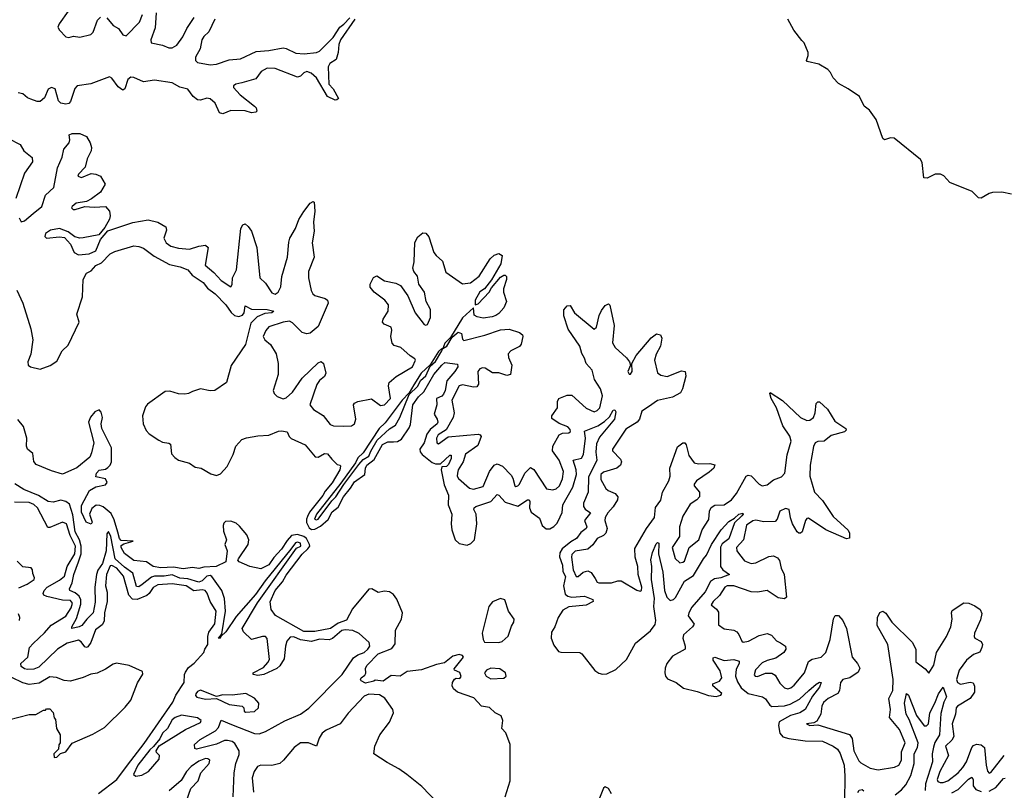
# Model space of a CAD drawing. Extents: x 2293878 to 2522763, y 823964 to 1006972.
# Tile 369 of 407: x 2489445 to 2495650, y 858446 to 863301. Entities that reach past the tile are written whole.
import ezdxf

# ---------------------------------------------------------------- set-up
doc = ezdxf.new("R2010")
doc.units = 0

msp = doc.modelspace()

# ---------------------------------------------------------------- linework, layer by layer
at = {"layer": '0CON20XD'}
for points in [[(2489750.4, 863355), (2489693.8, 863275), (2489685.8, 863255), (2489695, 863235.4), (2489735, 863194), (2489755, 863190), (2489785, 863196.9), (2489825, 863190.9), (2489892.5, 863207.5), (2489908, 863222), (2489935, 863298.9), (2489955, 863317.3)], [(2491557.5, 863305), (2491467.5, 863175), (2491456, 863145), (2491451.4, 863095), (2491439.3, 863050.7), (2491398.6, 863025), (2491388.2, 863005), (2491393.1, 862895), (2491420.6, 862865), (2491453.3, 862805), (2491443.9, 862796.1), (2491432.5, 862795), (2491385, 862817.5), (2491315, 862935.7), (2491282.5, 862965), (2491255.5, 862974.4), (2491235, 862966.5), (2491215.4, 862944.6), (2491195, 862940), (2491055, 862994.2), (2491005.3, 862995.3), (2490966.2, 862975), (2490932.4, 862927.6), (2490845.8, 862904.2), (2490806.2, 862895), (2490792.9, 862885), (2490792.5, 862875), (2490835, 862828.1), (2490925, 862757.1), (2490935.5, 862745), (2490940, 862725), (2490932.2, 862717.8), (2490905, 862714.5), (2490865, 862726.2), (2490775, 862729.5), (2490725, 862707.8), (2490704.7, 862714.7), (2490676.1, 862775), (2490645, 862803.3), (2490625, 862807.5), (2490585, 862793.2), (2490565, 862796.8), (2490538, 862818), (2490505, 862863.9), (2490455.2, 862875.2), (2490405, 862903.1), (2490295, 862919.7), (2490225, 862909), (2490165, 862936), (2490145, 862938.3), (2490126.8, 862925), (2490106.9, 862865), (2490095, 862857.5), (2490065, 862878.9), (2490025, 862933.3), (2490010.9, 862940.9), (2489893.1, 862896.9), (2489806.2, 862883.8), (2489792.1, 862867.9)], [(2489995, 863313.3), (2490035, 863265.5), (2490068.1, 863245), (2490094.2, 863205), (2490115, 863200.6), (2490199.1, 863285), (2490218.4, 863335)], [(2490304.6, 863344.6), (2490299.5, 863250.5), (2490271.2, 863175), (2490273.1, 863155), (2490345, 863140.9), (2490385, 863123.8), (2490405, 863124.6), (2490435, 863141.5), (2490472.3, 863192.3), (2490497.5, 863245), (2490545.4, 863315)], [(2490674.8, 863305.2), (2490636.2, 863225), (2490605, 863196.2), (2490592.8, 863175), (2490582.8, 863117.2), (2490552.7, 863065), (2490553.9, 863045), (2490565, 863030.9), (2490645, 863017.7), (2490685, 863021.2), (2490765, 863047.9), (2490835.7, 863055.7), (2490935, 863101.6), (2491015, 863107.6), (2491105, 863123.6), (2491125, 863120.5), (2491185, 863089.6), (2491237, 863087), (2491315, 863095.5), (2491335, 863103.5), (2491420, 863190), (2491462.5, 863255), (2491487.7, 863272.3), (2491525, 863312.5)], [(2495695, 862202.9), (2495635, 862215.6), (2495575, 862212.9), (2495555, 862205.8), (2495505, 862177.5), (2495488.3, 862178.3), (2495447.9, 862217.9), (2495306.7, 862275), (2495268.3, 862318.3), (2495248.2, 862328.2), (2495215, 862328.9), (2495163.8, 862303.8), (2495142.5, 862305), (2495131.5, 862401.5), (2495121.2, 862421.2), (2494955, 862554.3), (2494932.3, 862557.7), (2494895, 862543.3), (2494885, 862552.5), (2494841.5, 862671.5), (2494801.2, 862731.2), (2494767, 862757), (2494736.5, 862816.5), (2494665, 862866), (2494605, 862898.8), (2494571.2, 862935), (2494555, 862967.5), (2494537.3, 862987.3), (2494480.9, 863020.9), (2494408.3, 863038.3), (2494403.8, 863045), (2494414.2, 863075), (2494414.3, 863095), (2494388, 863155), (2494375, 863171.2), (2494324.5, 863234.5), (2494285.5, 863305.5)], [(2489792.1, 862867.9), (2489764.2, 862785.8), (2489755, 862773.8), (2489735, 862768.8), (2489705, 862776.2), (2489689.2, 862789.2), (2489668.6, 862865), (2489645, 862873.1), (2489625, 862864), (2489601.7, 862808.3), (2489575, 862785.7), (2489555, 862785.7), (2489515, 862800.5), (2489495, 862809.5), (2489465.6, 862835), (2489435, 862841.2)], [(2489375, 862553.3), (2489447.5, 862515), (2489471.2, 862475), (2489523.9, 862433.9), (2489526.2, 862405), (2489475, 862333.3), (2489420, 862175)], [(2489441.9, 862051.9), (2489455, 862027.5), (2489475, 862034.5), (2489529.1, 862080.8), (2489584.3, 862125), (2489606.9, 862195), (2489660, 862245), (2489682.7, 862367.3), (2489712.5, 862435), (2489723.3, 862485), (2489756, 862525), (2489761.2, 862545), (2489757.5, 862575), (2489776.4, 862583.6), (2489825, 862583.8), (2489866.7, 862565), (2489889.2, 862525), (2489898.1, 862495), (2489895.5, 862474.5), (2489870.6, 862425), (2489857.5, 862372.5), (2489815, 862328.8), (2489812, 862315), (2489835, 862306), (2489895, 862331.4), (2489925, 862328.6), (2489954.5, 862314.4), (2489983.8, 862265), (2489954.5, 862215.5), (2489897.9, 862172.1), (2489865, 862156), (2489801.2, 862145), (2489776, 862125), (2489772.5, 862115), (2489782.5, 862105), (2489795, 862104.4), (2489856.1, 862123.9), (2489915, 862119.2), (2489985, 862123.8), (2490010, 862095), (2490014.2, 862065), (2490010, 862045), (2489982.5, 861992.5), (2489943.3, 861946.7), (2489845, 861925.8), (2489824.2, 861924.2), (2489792.3, 861932.3), (2489750, 861965), (2489695, 861985.4), (2489640, 861975), (2489608, 861955), (2489604, 861935), (2489615, 861923.8), (2489695, 861933.3), (2489728.3, 861928.3), (2489766.1, 861886.1), (2489788.8, 861835), (2489815, 861819.2), (2489882.5, 861825), (2489924, 861845), (2489954.3, 861915.7), (2489999.6, 861970.5), (2490157.4, 862022.6), (2490255, 862039.2), (2490315, 862025.4), (2490365.3, 861995.3), (2490370, 861975), (2490353.3, 861925), (2490369.1, 861895), (2490397.1, 861875), (2490445, 861861.6), (2490515, 861854.7), (2490575, 861873.4), (2490615, 861881.5), (2490633.1, 861865), (2490613.3, 861755), (2490668.9, 861708.9), (2490715, 861657.8), (2490775, 861617.1), (2490785, 861632.5), (2490785.3, 861675), (2490810.7, 861725), (2490838.2, 861985), (2490850.3, 862009.7), (2490865, 862014), (2490885, 861999.2), (2490905, 861969.2), (2490939.7, 861865), (2490958.6, 861675), (2490995, 861641.9), (2491035, 861580.5), (2491055, 861571.1), (2491074.8, 861585.2), (2491090.9, 861619.1), (2491096.8, 861683.2), (2491131.8, 861805), (2491140.3, 861899.7), (2491148, 861925), (2491184.1, 861985), (2491205, 862042), (2491235, 862092), (2491275, 862146), (2491295, 862156.7), (2491300.7, 862150.7), (2491304.2, 862095), (2491296.9, 862025), (2491301.3, 861968.7), (2491288.5, 861895), (2491301.5, 861805), (2491265.4, 861715), (2491264.6, 861675), (2491280.9, 861595), (2491293.2, 861573.2), (2491305, 861564.4), (2491370, 861545), (2491384.5, 861534.5), (2491390, 861515), (2491325, 861369.2), (2491275, 861325.5), (2491255, 861321.8), (2491225, 861330.4), (2491165, 861390.3), (2491145, 861400.8), (2491105, 861395.9), (2491014.8, 861365.2), (2490997, 861343), (2490980.4, 861305), (2490990, 861285), (2491025.2, 861255.2), (2491061.8, 861195), (2491074.5, 861134.4), (2491073.8, 861065), (2491043.1, 860965), (2491048, 860945), (2491067.9, 860927.9), (2491105, 860913.1), (2491125, 860917.8), (2491165.2, 860954.8), (2491225, 861043.6), (2491325, 861140), (2491345, 861148), (2491360, 861135), (2491374.3, 861075), (2491366.5, 861053.5), (2491335, 861027.8), (2491317.1, 861002.9), (2491272.9, 860875), (2491296, 860846), (2491357.9, 860807.9), (2491400.8, 860750.8), (2491422.6, 860742.6), (2491485, 860740.4), (2491535, 860742.5), (2491555, 860754.2), (2491562.7, 860785), (2491548.1, 860875), (2491554.6, 860885.3), (2491575, 860896.4), (2491662.7, 860912.7), (2491719.7, 860869.7), (2491745, 860873.7), (2491780.8, 860915), (2491770, 860995), (2491774, 861016), (2491817.5, 861052.5), (2491920, 861115), (2491940, 861155), (2491935.4, 861165), (2491905, 861182.9), (2491847.5, 861235), (2491805, 861248.2), (2491792.3, 861262.3), (2491784.1, 861305), (2491789.6, 861345), (2491785.5, 861365), (2491742, 861382), (2491730.5, 861395), (2491736.2, 861415), (2491767.2, 861465), (2491768.7, 861505), (2491745.4, 861535), (2491678.5, 861585), (2491654.5, 861615), (2491653.6, 861635), (2491673.9, 861676.1), (2491695, 861687.1), (2491745, 861656.4), (2491815, 861641.8), (2491845, 861625.6), (2491891.3, 861561.3), (2491936.4, 861455), (2491995, 861381.4), (2492005, 861375.8), (2492015, 861380), (2492033.1, 861425), (2492033.8, 861475), (2492005.9, 861525), (2491995.4, 861585), (2491960.4, 861635), (2491952.7, 861685), (2491929.1, 861715), (2491923.6, 861735), (2491931.2, 861775), (2491935, 861896.7), (2491955, 861932.5), (2491985, 861958.8), (2492005, 861956.7), (2492023.2, 861933.2), (2492055.5, 861835), (2492068.6, 861815), (2492109.2, 861779.2), (2492131.4, 861711.4), (2492235, 861637.1), (2492286.3, 861643.7), (2492341.1, 861685), (2492410.9, 861795), (2492435, 861818.1), (2492465, 861828.1), (2492485, 861816.2), (2492476.2, 861763.8), (2492418.8, 861661.2), (2492374.3, 861605.7), (2492344.2, 861585.8), (2492314.9, 861535), (2492315, 861503.8), (2492335, 861511), (2492404.6, 861585), (2492418.8, 861611.2), (2492475, 861678.2), (2492495, 861691.8), (2492505, 861691.4), (2492513.2, 861683.2), (2492513.6, 861665), (2492494.5, 861605), (2492494.4, 861585), (2492513.8, 861525), (2492496.4, 861485), (2492465, 861450), (2492445, 861437.3), (2492421.7, 861428.3), (2492365, 861420.8), (2492328.7, 861428.7), (2492309.6, 861439.6), (2492305, 861486.2), (2492235, 861422.5), (2492160.4, 861299.5), (2492125, 861263.8), (2492110.6, 861230.6), (2492136.9, 861245), (2492169.7, 861300.3), (2492208.6, 861331.5), (2492229.6, 861325), (2492235, 861288), (2492245, 861279.6), (2492377.1, 861312.9), (2492475, 861347.3), (2492529.6, 861350.4), (2492595, 861330.5), (2492614.3, 861315), (2492616.4, 861305), (2492605, 861256.2), (2492595, 861241.9), (2492539.2, 861215), (2492523.1, 861195), (2492525, 861173.3), (2492546.9, 861125), (2492537.5, 861065), (2492515, 861059.1), (2492465, 861076.4), (2492425, 861076.2), (2492379.4, 861105), (2492362.4, 861107.6), (2492345, 861100.7), (2492331.6, 861085), (2492335.8, 861005), (2492325, 860987.5), (2492305, 860985.2), (2492235, 861000.2), (2492215.6, 860994.4), (2492169.2, 860905), (2492182.9, 860825), (2492176.8, 860795), (2492133.3, 860716.7), (2492082.9, 860685), (2492070.9, 860665), (2492073.6, 860635), (2492085, 860628.6), (2492145, 860674), (2492335, 860689), (2492346.7, 860685), (2492352.2, 860675), (2492332.6, 860617.4), (2492255, 860564.7), (2492239.4, 860515), (2492208.8, 860465), (2492203.2, 860445), (2492202.9, 860425), (2492210.8, 860410.8), (2492280.1, 860350.1), (2492305, 860344), (2492365, 860360.8), (2492406.2, 860453.8), (2492435.5, 860494.5), (2492455, 860503.7), (2492487.5, 860487.5), (2492541.8, 860431.8), (2492552.8, 860412.8), (2492564.5, 860365), (2492570.7, 860360.7), (2492585, 860364.4), (2492595, 860375.6), (2492627.8, 860445), (2492665, 860479.6), (2492685, 860467.5), (2492765, 860345.5), (2492805, 860338.5), (2492825, 860345.4), (2492846.4, 860365), (2492865, 860408.6), (2492871, 860455), (2492845.1, 860525.1), (2492803.7, 860585), (2492804.1, 860615), (2492845, 860685.6), (2492865, 860696.7), (2492905, 860699.2), (2492915.8, 860705.8), (2492915, 860718.8), (2492899.2, 860735), (2492845, 860756.8), (2492798.2, 860788.2), (2492799.1, 860805), (2492833.9, 860855), (2492834.7, 860895.3), (2492842.5, 860915), (2492895, 860935.5), (2492925, 860935.5), (2493015, 860853.4), (2493065, 860831.1), (2493085, 860838.2), (2493100, 860855), (2493118.3, 860931.7), (2493105.4, 860975.4), (2493066.5, 861035), (2493052.4, 861092.4), (2493014.4, 861134.4), (2493005, 861169.2), (2492987.2, 861197.2), (2492974.6, 861245), (2492902, 861352), (2492873.6, 861435), (2492875, 861472.5), (2492895, 861499.2), (2492915, 861501.2), (2492941.4, 861455), (2493065, 861351.5), (2493079.6, 861365), (2493097.8, 861437.8), (2493111.3, 861468.7), (2493135, 861500), (2493155, 861511.2), (2493165, 861502.5), (2493191.1, 861375), (2493181.5, 861265), (2493198.5, 861235), (2493269.8, 861169.8), (2493288.8, 861145), (2493293.3, 861125), (2493278, 861085), (2493285, 861068.8), (2493295, 861068.8), (2493304, 861085), (2493302.5, 861135), (2493330.5, 861185), (2493425, 861297.5), (2493457.3, 861322.7), (2493483.8, 861315), (2493492.5, 861295), (2493482.5, 861245), (2493456.4, 861193.6), (2493445.4, 861155), (2493465.4, 861075.4), (2493485, 861061.5), (2493525, 861053.6), (2493615, 861089.5), (2493639.2, 861085), (2493643.3, 861055), (2493622.9, 860975), (2493609, 860951), (2493558, 860922), (2493465, 860901.5), (2493408, 860862), (2493365.7, 860835), (2493351.1, 860785), (2493337.3, 860765), (2493265, 860721.2), (2493181.4, 860595), (2493181.4, 860585), (2493232.2, 860532.2), (2493237.3, 860515), (2493231.3, 860495), (2493207.8, 860475), (2493125, 860451.3), (2493106.4, 860435), (2493107.2, 860405), (2493138.1, 860348.1), (2493154.3, 860334.2), (2493198.1, 860315), (2493214.6, 860294.6), (2493213.1, 860275), (2493185, 860231.8), (2493151.1, 860195), (2493134.7, 860165), (2493132.5, 860145), (2493146.5, 860095), (2493139.3, 860065), (2493125, 860051.3), (2493085, 860033.2), (2493056.9, 859993.1), (2493025.2, 859964.8), (2492945, 859951.9), (2492925, 859930.8), (2492922.3, 859915), (2492933.5, 859835), (2492952.5, 859792.5), (2492965, 859792.2), (2492995, 859819.6), (2493025, 859828.8), (2493047.2, 859817.2), (2493071.1, 859781.1), (2493085, 859758.1), (2493095, 859752.7), (2493175, 859753.4), (2493215, 859766.2), (2493235, 859765.4), (2493335, 859707.8), (2493355, 859700), (2493363.3, 859705), (2493365.3, 859725), (2493343.6, 859805), (2493339.7, 859855), (2493324.2, 859915), (2493321.4, 859968.6), (2493394.1, 860095.9), (2493445.8, 860165), (2493451.6, 860228.4), (2493485.2, 860274.8), (2493495.3, 860324.7), (2493536.4, 860395), (2493543.5, 860425), (2493542.3, 860475), (2493590.6, 860609.4), (2493625, 860636), (2493636.7, 860635), (2493645, 860622.5), (2493662.5, 860555), (2493695, 860510), (2493723, 860503), (2493795, 860504.4), (2493825, 860496), (2493820, 860475), (2493789.9, 860450.1)], [(2489426.2, 861596.2), (2489464.6, 861515), (2489515, 861354), (2489528.8, 861285), (2489516.2, 861193.8), (2489496.7, 861145), (2489497.5, 861125), (2489513.4, 861113.4), (2489575, 861100), (2489637.3, 861122.7), (2489680, 861150), (2489712.5, 861215), (2489750, 861250), (2489820, 861395), (2489806.1, 861445), (2489841.3, 861555), (2489845, 861663.8), (2489865.5, 861705), (2489895, 861718.5), (2489925, 861751.5), (2489959.7, 861770.3), (2490015, 861825.4), (2490045, 861840.4), (2490165, 861875.5), (2490195, 861873.1), (2490225, 861862.1), (2490291.9, 861811.9), (2490389.8, 861759.8), (2490456.2, 861745), (2490504.3, 861725), (2490531.1, 861691), (2490601.1, 861645), (2490629.4, 861609.4), (2490676.2, 861575), (2490745, 861504.4), (2490776.9, 861456.9), (2490798.3, 861438.3), (2490825, 861431.8), (2490849.6, 861440.4), (2490859.6, 861455), (2490865, 861497.5), (2490906.7, 861476.7), (2491004, 861476), (2491047.5, 861465), (2491033.3, 861455), (2490990.6, 861449.4), (2490941, 861429), (2490901, 861389), (2490868.2, 861255), (2490778.6, 861121.4), (2490748.6, 861015), (2490675, 860964.8), (2490645, 860963.5), (2490585, 860975.3), (2490535, 860959.2), (2490508.1, 860945), (2490485, 860941.1), (2490445, 860943.2), (2490390.6, 860960.6), (2490362.4, 860957.6), (2490251.3, 860878.7), (2490238.6, 860861.4), (2490218.7, 860805), (2490223.8, 860755), (2490242.3, 860712.3), (2490261.8, 860691.8), (2490322.3, 860652.3), (2490345, 860639.5), (2490385, 860632.9), (2490395, 860625.8), (2490402.7, 860565), (2490422.2, 860542.2), (2490446.7, 860526.7), (2490515, 860506.8), (2490551.2, 860481.2), (2490589.2, 860475), (2490649.6, 860439.6), (2490685, 860430.4), (2490709.5, 860440.5), (2490753.4, 860486.6), (2490789.3, 860560.7), (2490807.5, 860615), (2490845, 860656.8), (2490875, 860667.6), (2490945, 860679.2), (2491015, 860683.3), (2491075, 860707.7), (2491095, 860710), (2491131.2, 860705), (2491143.3, 860675), (2491155, 860663.5)], [(2491315, 860150.2), (2491325, 860154.8), (2491411.1, 860268.9), (2491437.9, 860295), (2491487.3, 860372.7), (2491581.6, 860498.4), (2491610.5, 860529.5), (2491645, 860551.1), (2491657.1, 860582.9), (2491698.4, 860651.6), (2491775, 860723.5), (2491813.5, 860746.5), (2491840.4, 860795), (2491900.5, 860939.5), (2491955, 860992), (2491971.5, 861028.5), (2492005, 861058.2), (2492030.8, 861119.2), (2492065, 861147.3), (2492105.7, 861215), (2492110, 861225), (2492105, 861228.9), (2492085, 861209.7), (2492032.4, 861127.6), (2491974.4, 861075), (2491929.2, 861000.8), (2491900, 860950), (2491854.8, 860905), (2491747.8, 860762.2), (2491711.3, 860725), (2491608.7, 860571.3), (2491575, 860540), (2491560.7, 860509.3), (2491468.8, 860381.2), (2491315, 860184.7), (2491303.8, 860155), (2491315, 860150.2)], [(2491155, 860663.5), (2491243.3, 860623.3), (2491307.2, 860547.2), (2491325, 860544.3), (2491365, 860568.2), (2491385, 860566.9), (2491411.3, 860531.3), (2491445, 860498.8), (2491463.8, 860493.8), (2491467.3, 860487.3), (2491463.1, 860465), (2491415, 860383.2), (2491369.3, 860330.7), (2491355, 860304.2), (2491272, 860198), (2491258.5, 860171.5), (2491251.8, 860155), (2491253.3, 860133.3), (2491269, 860099), (2491285, 860089.2), (2491305, 860091.6), (2491340.2, 860109.8), (2491388.7, 860151.3), (2491415, 860200), (2491451.1, 860228.9), (2491485, 860295.3), (2491530.6, 860349.4), (2491555, 860390), (2491620, 860435), (2491623.4, 860475), (2491633.7, 860495), (2491679.2, 860530.8), (2491730.4, 860625), (2491765, 860641.5), (2491801.7, 860641.7), (2491825, 860643.1), (2491850.7, 860659.3), (2491899.6, 860730.4), (2491908.3, 860751.7), (2491922.4, 860875), (2491957.9, 860925), (2491992.7, 860957.3), (2492055, 861065.3), (2492105, 861125.5), (2492125, 861140.6), (2492205, 861131.2), (2492205.6, 861115), (2492187.1, 861085), (2492137.7, 861025), (2492126.4, 860965), (2492115, 860940.9), (2492105, 860928.2), (2492071.2, 860915), (2492074.5, 860875), (2492056.7, 860815), (2492075.4, 860785), (2492079.1, 860765), (2492075, 860754.7), (2492031.2, 860718.8), (2492010.1, 860689.9), (2491993.3, 860635), (2491967.2, 860595), (2491969.1, 860579.1), (2491981.3, 860561.3), (2492045, 860512.3), (2492065, 860503.3), (2492096.2, 860503.8), (2492155, 860557.9), (2492165, 860557.5), (2492165, 860536.7), (2492148.3, 860498.3), (2492135, 860486), (2492105.4, 860484.6), (2492101.4, 860465), (2492120.8, 860370.8), (2492146.7, 860305), (2492145.3, 860245), (2492168, 860185), (2492163.2, 860125), (2492167.9, 860087.9), (2492189.5, 860025), (2492215, 860001.5), (2492265, 859990.4), (2492289.1, 860000.9), (2492311.2, 860025), (2492326.2, 860123.8), (2492322, 860185), (2492307.5, 860215), (2492308.5, 860225), (2492320, 860235), (2492413.6, 860266.4), (2492455, 860309.2), (2492465, 860305.7), (2492505, 860260.9), (2492585, 860237.1), (2492645, 860275.4), (2492656.1, 860276.1), (2492660.5, 860265), (2492657.8, 860225), (2492668.1, 860198.1), (2492720.8, 860160.8), (2492736.7, 860115), (2492762.7, 860092.7), (2492785, 860092.3), (2492812.1, 860107.9), (2492831.4, 860128.6), (2492851.8, 860168.2), (2492863.5, 860196.5), (2492868.8, 860245), (2492931.6, 860355), (2492953.6, 860435), (2492952.3, 860465), (2492933.5, 860525), (2492985, 860539.5), (2492998.8, 860561.2), (2493011.1, 860665), (2493005, 860708), (2493087.9, 860742.1), (2493130.7, 860769.2), (2493161.8, 860798.3), (2493185, 860840), (2493195, 860843.3), (2493201.2, 860831.2), (2493193.1, 860785), (2493098.1, 860671.9), (2493080.6, 860629.4), (2493076, 860576), (2493082.2, 860525), (2493030.1, 860419.9), (2493027.2, 860325), (2492997.9, 860255), (2492998.7, 860235), (2493007.7, 860217.6), (2493043.1, 860195), (2493005, 860146.2), (2493018.2, 860105), (2493015.4, 860095), (2492980.9, 860069.2), (2492955, 860031.5), (2492918, 860012), (2492862.6, 859967.4), (2492848, 859942), (2492846, 859916), (2492864.7, 859865), (2492867.7, 859825), (2492885, 859793.3), (2492872.9, 859735), (2492882.6, 859682.6), (2492899.2, 859669.2), (2492925, 859661.8), (2493005, 859669.6), (2493057.8, 859647.8), (2493058.9, 859635), (2493015, 859612.2), (2492905, 859601.7), (2492868.2, 859581.8), (2492837.7, 859535), (2492816.4, 859475), (2492796.9, 859443.1), (2492794.7, 859404.7), (2492811, 859361), (2492841.3, 859321.3), (2492855.6, 859315.6), (2492975, 859314.5), (2492988.5, 859305), (2493070.4, 859200.4), (2493093.7, 859183.7), (2493117.7, 859177.7), (2493145, 859180.3), (2493202, 859208), (2493269.2, 859270.8), (2493325, 859373.1), (2493420, 859450), (2493449.6, 859490.5), (2493453.4, 859515), (2493441.1, 859605), (2493446.5, 859655), (2493426.3, 859775), (2493429.3, 859855), (2493422.3, 859897.7), (2493432.2, 859945), (2493455, 859998.5), (2493465, 860007.1), (2493473.8, 860003.8), (2493470.3, 859935), (2493498.7, 859821.3), (2493508.8, 859705), (2493523, 859663), (2493545, 859641.9), (2493565, 859648.5), (2493578.3, 859661.7), (2493635, 859762.7), (2493690.9, 859799.1), (2493755.3, 859904.7), (2493773.2, 859926.8), (2493805, 859995.5), (2493865, 860086.5), (2493915, 860139.5), (2493949.7, 860160.3), (2493976, 860185), (2494002.5, 860192.5), (2494004, 860185), (2493995.5, 860175), (2493949.6, 860130.4), (2493915, 860030), (2493871, 859999), (2493861.3, 859978.7), (2493861.5, 859855), (2493875.3, 859835.3), (2493918.8, 859805), (2493864.2, 859785), (2493822.7, 859777.3), (2493797.7, 859762.3), (2493765, 859696.7), (2493680.5, 859599.5), (2493661.3, 859565), (2493658.7, 859545), (2493695, 859492.5), (2493685.3, 859475), (2493628.5, 859425), (2493624.6, 859404.6), (2493639.3, 859355), (2493638.5, 859335), (2493560, 859290), (2493523.1, 859245), (2493513.2, 859215), (2493511.6, 859185), (2493515.3, 859165), (2493527.2, 859147.2), (2493582.2, 859125), (2493628.6, 859088.6), (2493715, 859068.2), (2493785, 859042.4), (2493835, 859036.7), (2493863.3, 859045), (2493870, 859055), (2493813.3, 859105), (2493813.6, 859116.4), (2493855.8, 859134.2), (2493870, 859155), (2493858.5, 859198.5), (2493815.7, 859265), (2493815, 859280), (2493825.8, 859284.2), (2493885, 859263.8), (2493945, 859269.3), (2493978.5, 859258.5), (2493979.4, 859245), (2493961.1, 859208.9), (2493955.8, 859165), (2493968.5, 859128.5), (2493991.2, 859091.2), (2494036.2, 859056.2), (2494126.9, 859035), (2494145, 859021.5), (2494171.6, 858981.6), (2494185, 858973.3), (2494265, 858978.9), (2494300.4, 858989.6), (2494359.9, 859020.1), (2494418.5, 859075), (2494465, 859114.4), (2494485, 859126.9), (2494496.2, 859125), (2494485, 859096), (2494440.8, 859039.2), (2494395.3, 858955), (2494362.2, 858935), (2494302.6, 858917.4), (2494232, 858878), (2494226.8, 858855), (2494235.7, 858805.7), (2494253.7, 858783.7), (2494292.3, 858772.3), (2494395, 858758.4), (2494504, 858755), (2494571.9, 858725), (2494598.2, 858705), (2494615, 858678.1), (2494640.5, 858605), (2494645.2, 858535), (2494642.9, 858375)], [(2493789.9, 860450.1), (2493711.1, 860395), (2493694.5, 860375), (2493695.7, 860365), (2493728.1, 860325), (2493728.9, 860295), (2493711.9, 860275), (2493670.7, 860249.2), (2493625, 860172.1), (2493602.4, 860105), (2493602.3, 860045), (2493556.7, 859975), (2493575, 859907.1), (2493605, 859879.5), (2493625, 859882.5), (2493635, 859890.6), (2493664.8, 859975.2), (2493725, 860024.5), (2493745, 860087.8), (2493787, 860153), (2493792.3, 860205), (2493803.3, 860226.7), (2493825, 860241.5), (2493885, 860244.6), (2493930, 860275), (2493963.1, 860315), (2494023.9, 860426.1), (2494035, 860430.8), (2494055, 860427.1), (2494105, 860374.6), (2494125, 860363.3), (2494155, 860370.7), (2494195, 860401.3), (2494245, 860420.9), (2494266.2, 860443.8), (2494280.6, 860559.4), (2494306.4, 860645), (2494297.7, 860677.7), (2494255, 860741.9), (2494215.3, 860855.3), (2494181.5, 860915), (2494172, 860945), (2494175, 860952.5), (2494251.7, 860901.7), (2494364.8, 860794.8), (2494405, 860776.8), (2494425, 860778.5), (2494448.2, 860795), (2494458.9, 860825), (2494465, 860883.3), (2494475, 860894), (2494485, 860894.2), (2494535, 860847.1), (2494581.9, 860771.9), (2494652, 860725), (2494654, 860715), (2494643.8, 860705), (2494558.8, 860681.2), (2494515, 860646.5), (2494475, 860644), (2494458.8, 860635), (2494447.9, 860612.1), (2494427.2, 860495), (2494424, 860425), (2494454.8, 860324.8), (2494505, 860271.8), (2494570.6, 860170.6), (2494665, 860084), (2494674.4, 860065), (2494675, 860033.8), (2494655, 860030), (2494525, 860086.4), (2494415, 860160.7), (2494405, 860158.2), (2494396.1, 860145), (2494375.3, 860074.7), (2494365, 860065.8), (2494355, 860066.9), (2494344.6, 860075), (2494315, 860125.7), (2494302.2, 860162.2), (2494294.1, 860214.1), (2494271.7, 860221.7), (2494236, 860205), (2494217.7, 860155), (2494205, 860140.4), (2494135, 860138), (2494085, 860148.9), (2494065, 860143.8), (2494025, 860116.5), (2494006.8, 860025), (2493962.1, 859975), (2493963.5, 859955), (2493981.1, 859931.1), (2494012.1, 859892.1), (2494055, 859875.9), (2494085, 859879.3), (2494165, 859920), (2494195, 859922.2), (2494220.2, 859910.2), (2494232.8, 859892.8), (2494243.1, 859845), (2494263.6, 859805), (2494278, 859662), (2494265, 859652.5), (2494225, 859657.8), (2494155, 859704.7), (2494095, 859695.2), (2494055, 859696.9), (2493945, 859735.2), (2493903.3, 859735), (2493888.5, 859725), (2493855.9, 859674.1), (2493815.4, 859635), (2493803.1, 859615), (2493837, 859587), (2493848, 859568), (2493849.1, 859489.1), (2493885, 859463.1), (2493944.6, 859454.6), (2493964, 859444), (2493978, 859428), (2493995, 859386), (2494005, 859379.5), (2494038, 859385), (2494105, 859420.8), (2494155, 859433.1), (2494183.4, 859423.4), (2494215, 859388.6), (2494240, 859375), (2494270.5, 859355), (2494272.7, 859335), (2494260.9, 859315), (2494210.8, 859279.2), (2494155, 859264.7), (2494125, 859248), (2494082.7, 859205), (2494073.6, 859173.6), (2494080, 859165), (2494095, 859162.2), (2494145, 859183.2), (2494185, 859183.5), (2494205, 859171.4), (2494235, 859121.1), (2494265, 859091.9), (2494285, 859085.5), (2494305, 859092.3), (2494325, 859107.9), (2494390.4, 859185), (2494415, 859256.5), (2494438.9, 859271.1), (2494495, 859284.6), (2494525, 859313.3), (2494552, 859395), (2494573.4, 859526.6), (2494585, 859548), (2494605, 859547.1), (2494632.2, 859515), (2494656.2, 859465), (2494691.2, 859285), (2494724.5, 859245), (2494738.9, 859215), (2494728.9, 859191.1), (2494676, 859155), (2494631.5, 859145), (2494617.9, 859125), (2494612, 859075), (2494601.5, 859055), (2494540.9, 859025), (2494511.2, 858998.8), (2494500.8, 858975), (2494494, 858926), (2494469.5, 858880.5), (2494450, 858870), (2494403.3, 858865), (2494425, 858854.5), (2494475, 858859.4), (2494675, 858797.1), (2494692.1, 858772.1), (2494702.1, 858695), (2494732.6, 858632.6), (2494745, 858618.5), (2494804.2, 858585), (2494855.3, 858574.7), (2494957.9, 858592.1), (2494985, 858604.3), (2495002.9, 858635), (2495001.7, 858688.3), (2495024.7, 858745), (2494989, 858829), (2494926.8, 858905), (2494932.9, 858955), (2494922.3, 859025), (2494947.2, 859075), (2494950, 859145), (2494916.6, 859365), (2494848.8, 859485), (2494850.9, 859535), (2494865, 859565.8), (2494885, 859574), (2494902.7, 859562.7), (2494941.9, 859505), (2495070.2, 859380.2), (2495092.7, 859335), (2495091.5, 859255), (2495150.2, 859210.2), (2495175, 859183.3), (2495205, 859234), (2495222.2, 859315), (2495286, 859415), (2495313.1, 859475), (2495322.1, 859525), (2495316.7, 859565), (2495320.8, 859579.2), (2495395, 859627.3), (2495425.8, 859624.2), (2495465, 859609.1), (2495497.1, 859585), (2495508.9, 859558.9), (2495499.3, 859520.7), (2495463.1, 859436.9), (2495460, 859415), (2495465, 859404.4), (2495505, 859383.8), (2495511.9, 859365), (2495509, 859345), (2495495, 859317.1), (2495455, 859301.7), (2495410.9, 859265), (2495365, 859202.5), (2495348.6, 859145), (2495354.1, 859124.1), (2495373.3, 859115), (2495435, 859126.9), (2495453.7, 859123.7), (2495462.7, 859102.7), (2495461.1, 859065), (2495435.7, 859024.3), (2495354.2, 858975.8), (2495345.9, 858965), (2495342.2, 858925), (2495320.5, 858865), (2495332.4, 858785), (2495318.7, 858761.3), (2495279.1, 858725), (2495299.1, 858665), (2495242.9, 858565), (2495226.9, 858515), (2495231.3, 858501.3), (2495245, 858494), (2495265, 858494.2), (2495295, 858505.4), (2495358.2, 858555), (2495389.6, 858590.4), (2495411.1, 858625), (2495444.3, 858715.8), (2495455, 858729.1), (2495475, 858736.1), (2495505, 858731.8), (2495524.6, 858715), (2495535.4, 858605), (2495545, 858566.7), (2495555, 858553.3), (2495565, 858558), (2495650, 858665)], [(2492503.6, 858405), (2492535.5, 858505), (2492536.7, 858735), (2492508.2, 858808.2), (2492482.9, 858835), (2492488.9, 858885), (2492479.4, 858915), (2492440.8, 858935), (2492405, 858967.1), (2492355, 858976.9), (2492307.7, 859027.7), (2492203.5, 859065), (2492178.5, 859085), (2492169.6, 859105), (2492172.7, 859125), (2492185, 859145.6), (2492195, 859153.1), (2492218.9, 859151.1), (2492228.1, 859161.9), (2492217.8, 859187.8), (2492185, 859203.8), (2492182, 859212), (2492241.2, 859285), (2492235.7, 859295.7), (2492215, 859301.9), (2492175, 859291.2), (2492121.2, 859248.8), (2492072, 859238), (2491978, 859205), (2491886.1, 859193.9), (2491842.5, 859165), (2491785, 859168.6), (2491735, 859133.3), (2491685, 859140), (2491677, 859133), (2491625, 859121.2), (2491597.5, 859135), (2491593.3, 859145), (2491597.5, 859155), (2491619.3, 859170.7), (2491626.4, 859183.6), (2491623.8, 859215), (2491634, 859235), (2491703.5, 859305), (2491791.2, 859338.8), (2491811.8, 859368.2), (2491812.9, 859455), (2491852.1, 859525), (2491858.2, 859565), (2491821.2, 859651.2), (2491800.6, 859680.6), (2491775, 859696.4), (2491745, 859701.2), (2491703.2, 859693.2), (2491665, 859715.5), (2491645, 859712.2), (2491541.7, 859588.3), (2491505, 859518.7), (2491452, 859498), (2491402.9, 859465), (2491305, 859446.5), (2491235, 859445.9), (2491057, 859547), (2491030, 859585), (2491024.2, 859634.2), (2491055.4, 859705), (2491101.4, 859758.6), (2491125, 859802.1), (2491225, 859932.9), (2491261.8, 859968.2), (2491273.1, 859985), (2491271.5, 859995), (2491252.3, 860032.3), (2491235.8, 860045.8), (2491195, 860058.1), (2491157.8, 860052.2), (2491129.6, 860020.5), (2491095, 859964.7), (2491047.3, 859912.7), (2491015, 859866.2), (2490965, 859841.2), (2490895, 859856.2), (2490827.5, 859885), (2490820, 859895), (2490823.3, 859905), (2490884.5, 859995), (2490888.1, 860025), (2490875.4, 860055.4), (2490830.5, 860110.5), (2490809.1, 860129.1), (2490775, 860141.8), (2490741.2, 860138.8), (2490730.5, 860129.5), (2490726.3, 860113.7), (2490728.9, 860078.9), (2490748.4, 860025), (2490737.1, 859995), (2490752, 859955), (2490744, 859886), (2490683.3, 859856.7), (2490605, 859851.7), (2490575, 859842.9), (2490535, 859850), (2490475, 859841.3), (2490415, 859851.1), (2490335, 859847.1), (2490286.4, 859856.4), (2490245, 859884.4), (2490165, 859893.1), (2490105, 859938.5), (2490083.9, 859976.1), (2490085, 859987.5), (2490101.7, 859998.3), (2490160, 860015), (2490085, 860018.8), (2490075, 860032), (2490063.2, 860073.2), (2490040.4, 860150.4), (2490020.5, 860190.5), (2489971.5, 860231.5), (2489950.8, 860240.8), (2489928, 860242), (2489899.3, 860220.7), (2489885.7, 860185), (2489901.2, 860135), (2489895, 860122.5), (2489863.3, 860135), (2489835, 860198.8), (2489835, 860241.2), (2489884.6, 860335), (2489925, 860358.9), (2489985, 860370.5), (2489995.4, 860384.6), (2489985, 860407.8), (2489925, 860421.2), (2489928.9, 860445), (2489945, 860462.2), (2489985, 860470), (2490000.8, 860479.2), (2490015.5, 860495), (2490023.7, 860516.3), (2490023, 860603), (2489963.4, 860725), (2489957.8, 860755), (2489967.1, 860795), (2489958.2, 860828.2), (2489945, 860843.1), (2489918.9, 860831.1), (2489892.2, 860797.8), (2489878.5, 860765), (2489912.5, 860635), (2489898.3, 860571.7), (2489887.5, 860545), (2489805, 860477.1), (2489715, 860438.6), (2489645, 860458), (2489548.8, 860498.8), (2489535, 860517.5), (2489527.1, 860567.1), (2489493.3, 860595), (2489488, 860615), (2489490, 860665), (2489468.1, 860738.1), (2489432.3, 860782.3)], [(2491173.3, 859413.3), (2491149.2, 859410.8), (2491128.8, 859385), (2491119.6, 859355), (2491111.6, 859275), (2491085, 859230.8), (2491065, 859213.8), (2490984.4, 859175), (2490945, 859168.5), (2490916.7, 859175), (2490916.7, 859185), (2490980.7, 859219.3), (2491009.7, 859250.2), (2491019.5, 859270.5), (2491005, 859403.3), (2490995, 859414.2), (2490975.5, 859415.5), (2490905, 859395.8), (2490855, 859443.6), (2490846.6, 859465), (2490943.3, 859626.7), (2491188.7, 859971.3), (2491215.9, 859985), (2491215, 860002.6), (2491195, 860010.2), (2491184, 860005), (2491154.7, 859965.3), (2490991.3, 859765), (2490931, 859679.1), (2490809.6, 859540.4), (2490745, 859444.2), (2490715, 859416.7), (2490709.7, 859420.2), (2490713.3, 859415), (2490705, 859403.3), (2490697.5, 859405), (2490709.7, 859420.2), (2490718.7, 859431.3), (2490742.3, 859575), (2490735.6, 859655), (2490718.5, 859705), (2490655, 859793.5), (2490645, 859798.9), (2490625, 859795.5), (2490595, 859765.7), (2490575, 859756.4), (2490505, 859778.2), (2490455, 859782.7), (2490405, 859802.5), (2490355, 859795.1), (2490294.5, 859795.5), (2490275, 859789.4), (2490216.9, 859743.1), (2490195, 859726.9), (2490180.3, 859730.3), (2490157, 859815), (2490105, 859852.1), (2490047.3, 859905), (2490019, 860045), (2490004.4, 860075.6), (2489995, 860062.5), (2489989.3, 859955), (2489967.6, 859875), (2489938, 859832), (2489928.3, 859805), (2489918, 859725), (2489921.2, 859631.2), (2489907.8, 859565), (2489867.3, 859525), (2489837.5, 859485), (2489820, 859475), (2489774.5, 859464.5), (2489774.4, 859475), (2489802.6, 859527.4), (2489831.3, 859618.7), (2489830, 859645), (2489819, 859669), (2489795, 859690.5), (2489761.9, 859705), (2489758.7, 859715), (2489776.5, 859753.5), (2489785.4, 859805), (2489815.2, 859885), (2489832.1, 859935), (2489833.1, 859985), (2489822, 860025), (2489794.8, 860074.8), (2489780.9, 860180.9), (2489758.9, 860248.9), (2489735, 860265.4), (2489705, 860273.9), (2489655, 860260.4), (2489625, 860264.6), (2489564.2, 860304.2), (2489470.8, 860340.8), (2489415, 860376)], [(2489942.3, 858425), (2490056.4, 858513.6), (2490124.7, 858605), (2490230.2, 858739.8), (2490409.1, 859000.8), (2490429.3, 859045), (2490480.7, 859125), (2490482.9, 859175), (2490489.4, 859190.6), (2490509.8, 859220.2), (2490545, 859245.9), (2490605, 859314.1), (2490611.2, 859335), (2490631.1, 859365), (2490629.7, 859415), (2490637.5, 859442.5), (2490675.2, 859495), (2490684.1, 859575), (2490644.8, 859634.8), (2490627, 859687), (2490614.2, 859704.2), (2490595, 859708.1), (2490542.3, 859702.3), (2490495, 859734.7), (2490405, 859747), (2490315, 859741.2), (2490286.9, 859723.1), (2490261.4, 859685), (2490246.5, 859673.5), (2490185, 859648), (2490155, 859650), (2490131.9, 859675), (2490098.9, 859795), (2490058.1, 859845), (2490025, 859863.1), (2490015, 859859.3), (2489991.9, 859805), (2489986.8, 859735), (2489996.2, 859695), (2489997, 859635), (2489979.8, 859565), (2489977.8, 859512.2), (2489965, 859487.6), (2489922.4, 859457.6), (2489893.8, 859376.2), (2489875, 859349.6), (2489865, 859345.4), (2489855, 859349.6), (2489831.8, 859381.8), (2489815, 859391.9), (2489745, 859372.8), (2489684.1, 859335.9), (2489565, 859221.5), (2489535, 859208.7), (2489495, 859206.6), (2489475, 859211), (2489454.6, 859225), (2489451.4, 859245), (2489496.4, 859285), (2489506.2, 859345), (2489529, 859371), (2489602.2, 859437.8), (2489644.2, 859485.8), (2489735, 859542.8), (2489769.5, 859595), (2489777.3, 859625), (2489765, 859641.3), (2489715, 859644.2), (2489616.1, 859666.1), (2489596.9, 859675), (2489593.5, 859685), (2489599.5, 859705), (2489618.8, 859725), (2489695, 859769.4), (2489726.4, 859795), (2489745.2, 859855), (2489791.5, 859935), (2489795.7, 859985), (2489762.2, 860052.2), (2489740.9, 860125), (2489715, 860135.3), (2489635, 860101.2), (2489621.9, 860101.9), (2489557.8, 860225), (2489535, 860247.6), (2489505, 860258.9), (2489412.3, 860262.3)], [(2489438.7, 859721.3), (2489491.4, 859745), (2489535.5, 859775), (2489539.2, 859785), (2489528.3, 859811.7), (2489526, 859835), (2489518.1, 859848.1), (2489464.2, 859854.2), (2489429.7, 859889.7)], [(2492465, 859376.6), (2492485, 859382.5), (2492523.4, 859416.6), (2492545, 859480.8), (2492559.4, 859505), (2492561.9, 859525), (2492525, 859574.3), (2492502.2, 859645), (2492475, 859654.6), (2492425, 859633.3), (2492401.3, 859605), (2492360, 859435), (2492365.5, 859395), (2492375, 859380), (2492465, 859376.6)], [(2489443.8, 859515), (2489446.2, 859535), (2489437.3, 859557.3)], [(2490790.9, 858405), (2490797.2, 858555), (2490806.2, 858615), (2490827.9, 858672.1), (2490827.4, 858695), (2490801.4, 858741.4), (2490783.4, 858753.4), (2490755, 858760.6), (2490735, 858759.3), (2490685, 858737.6), (2490560, 858705), (2490549.3, 858709.3), (2490546.4, 858733.6), (2490582.2, 858765), (2490679.7, 858820.3), (2490697.9, 858842.1), (2490715, 858887.8), (2490779.6, 858859.6), (2490925, 858804.4), (2490955, 858802.5), (2490995, 858815.9), (2491115, 858883.4), (2491215.1, 858924.9), (2491266.6, 858963.4), (2491477.8, 859175), (2491548.8, 859281.2), (2491575, 859299.3), (2491615.4, 859314.6), (2491639.5, 859335), (2491650.7, 859355), (2491646.5, 859376.5), (2491583.4, 859433.4), (2491543.8, 859453.8), (2491497, 859457), (2491475, 859452.5), (2491416.6, 859403.4), (2491395, 859393.4), (2491335, 859398.8), (2491285, 859384), (2491215, 859392.9), (2491173.3, 859413.3)], [(2489375, 858890), (2489505, 858922.5), (2489547, 858923), (2489595, 858950), (2489608.3, 858951.7), (2489615, 858960), (2489635, 858960), (2489657, 858937), (2489663, 858903), (2489671.7, 858891.7), (2489677.5, 858835), (2489700, 858795), (2489700, 858745), (2489691.7, 858731.7), (2489690, 858705), (2489660, 858675), (2489661.7, 858651.7), (2489680, 858655), (2489701.7, 858678.3), (2489735, 858687.5), (2489776.4, 858743.6), (2489905, 858800), (2489979.1, 858840.9), (2490110.7, 858969.3), (2490146.4, 859013.6), (2490187, 859123), (2490221.7, 859178.3), (2490220, 859195), (2490135, 859232.9), (2490055, 859246), (2490035, 859240), (2489985, 859209.2), (2489933.9, 859183.9), (2489893, 859177), (2489845, 859156), (2489765, 859133.3), (2489725, 859136.7), (2489676.4, 859156.4), (2489635, 859160), (2489568.1, 859121.9), (2489505, 859112.9), (2489465, 859123.1), (2489395, 859156.2)], [(2492415, 859148.8), (2492495, 859153.1), (2492510.8, 859165), (2492506.9, 859185), (2492471.4, 859211.5), (2492415, 859214.5), (2492387.5, 859202.5), (2492373.8, 859185), (2492384, 859165), (2492415, 859148.8)], [(2490868.3, 858938.3), (2490925, 858943.3), (2490950, 858965), (2490952.5, 858995), (2490925.8, 859025.8), (2490870, 859055), (2490785, 859045.8), (2490725, 859047.1), (2490685, 859037.5), (2490585, 859076.2), (2490565, 859068.8), (2490554.4, 859054.4), (2490552.2, 859042.2), (2490562.2, 859032.2), (2490615, 859020.5), (2490685, 859023.3), (2490765, 858985.7), (2490847, 858977), (2490857.5, 858965), (2490860, 858945), (2490868.3, 858938.3)], [(2494963.1, 858416.9), (2495001.3, 858448.7), (2495028.8, 858481.2), (2495061.3, 858538.7), (2495081.4, 858615), (2495082.6, 858675), (2495103.5, 858716.5), (2495106.6, 858745), (2495051.3, 858891.3), (2495031.6, 858925), (2495021.5, 858995), (2495034.6, 859055.4), (2495046.9, 859045), (2495097.2, 858917.2), (2495145, 858852.5), (2495158.9, 858851.1), (2495171.5, 858865), (2495180.6, 858935), (2495213, 858995), (2495235, 859052.9), (2495265, 859096.2), (2495285.5, 859035), (2495268.3, 859001.7), (2495250.9, 858929.1), (2495242.3, 858795), (2495213.1, 858746.9), (2495203.1, 858716.9), (2495194.7, 858675), (2495196.7, 858625), (2495153.1, 858486.9), (2495151.2, 858445)], [(2492080, 858365), (2491980.1, 858470.1), (2491885.6, 858545), (2491835, 858582.1), (2491760.2, 858620.2), (2491677.5, 858675), (2491682.5, 858725), (2491715, 858795.7), (2491774.8, 858875.2), (2491800, 858935), (2491795.5, 858955), (2491746.8, 859026.8), (2491713.3, 859046.7), (2491645, 859052.5), (2491615, 859038), (2491515, 858932.4), (2491465, 858865.1), (2491376.3, 858825), (2491351.9, 858805), (2491332.6, 858775), (2491315, 858723.3), (2491265, 858746), (2491215, 858745.7), (2491175.2, 858715), (2491108.5, 858635), (2491084.4, 858615), (2491035, 858602.8), (2490965, 858604.4), (2490944.4, 858595.6), (2490923.6, 858565), (2490909.3, 858525), (2490918.6, 858435)], [(2490176, 858536), (2490215, 858541.5), (2490256.7, 858565), (2490325, 858642.5), (2490325.5, 858665), (2490307.1, 858685), (2490305.6, 858695), (2490324.6, 858725.3), (2490490.5, 858829.5), (2490585, 858872.5), (2490588.1, 858885), (2490565, 858901.8), (2490465, 858918.9), (2490425, 858904.6), (2490405, 858889.7), (2490375.9, 858835), (2490344.2, 858805), (2490328.9, 858771.1), (2490289.1, 858720.9), (2490265, 858701.8), (2490189.1, 858605), (2490161.2, 858545), (2490176, 858536)], [(2490482.2, 858337.8), (2490523, 858457), (2490568.8, 858505), (2490586.2, 858555), (2490640, 858615), (2490642.5, 858635), (2490630, 858645), (2490615.7, 858645.7), (2490575, 858629.1), (2490525, 858596.5), (2490496.4, 858565), (2490461.8, 858508.2), (2490387.8, 858442.2)], [(2495319.9, 858430.1), (2495358.7, 858451.3), (2495425, 858516.8), (2495445, 858528.5), (2495453.2, 858513.2), (2495454.1, 858475), (2495471.2, 858451.2), (2495505, 858438.8)], [(2495555, 858441.4), (2495597.2, 858462.8), (2495645, 858520.5), (2495655, 858521.9)], [(2493175, 858423.8), (2493155, 858457.5), (2493135, 858466.9), (2493125, 858459.2), (2493015, 858188.9)], [(2494727.1, 858432.9), (2494735, 858446.9), (2494755, 858451.4), (2494765, 858442.5)]]:
    msp.add_lwpolyline(points, dxfattribs=at)

doc.saveas('drawing.dxf')
